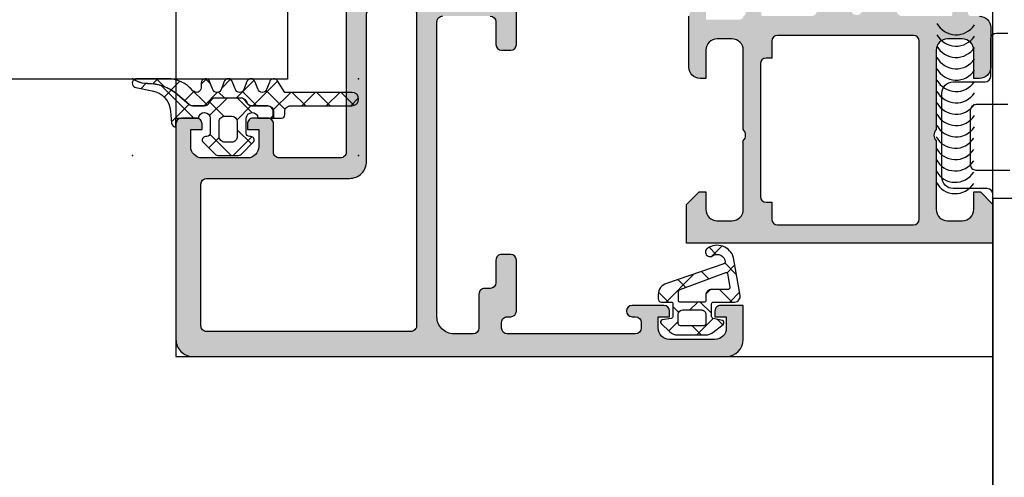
# Model space of a CAD drawing. Header units: millimetres. Extents: x 373037 to 682063, y 76092 to 274210.
# Tile 294 of 552: x 667647 to 667734, y 273164 to 273205. Entities that reach past the tile are written whole.
import ezdxf

# ---------------------------------------------------------------- set-up
doc = ezdxf.new("R2010")
doc.units = ezdxf.units.MM
doc.header["$LTSCALE"] = 100
doc.layers.add('PUDORYS', color=253, linetype='CONTINUOUS')

msp = doc.modelspace()

# ---------------------------------------------------------------- hatches: boundary and pattern name
at = {"layer": 'PUDORYS', "true_color": 0x939598}
h = msp.add_hatch(color=252, dxfattribs=at)
edge = h.paths.add_edge_path(flags=16)
edge.add_ellipse((667681.8488441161, 273177.672532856), major_axis=(-0.4999740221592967, 0), ratio=1, start_angle=89.99702292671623, end_angle=180.0029770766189, ccw=False)
edge.add_line((667681.8488181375, 273177.1725588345), (667663.8488181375, 273177.1725588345))
edge.add_ellipse((667663.848792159, 273177.672532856), major_axis=(-0.4999740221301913, 0), ratio=1, start_angle=-0.002977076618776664, end_angle=90.00297707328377, ccw=False)
edge.add_line((667663.3488181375, 273177.6725588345), (667663.3488181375, 273190.1725588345))
edge.add_ellipse((667663.8488399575, 273190.1725370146), major_axis=(-0.5000218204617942, 0), ratio=1, start_angle=270.00250027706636, end_angle=359.9974997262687, ccw=False)
edge.add_line((667663.8488181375, 273190.6725588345), (667676.4518691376, 273190.6725588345))
edge.add_ellipse((667676.4518702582, 273192.1725577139), major_axis=(-1.499998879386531, 0), ratio=1, start_angle=89.99995719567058, end_angle=180.0000428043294)
edge.add_line((667677.9518691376, 273192.1725588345), (667677.9518691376, 273205.1725468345))
edge.add_ellipse((667678.451868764, 273205.172547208), major_axis=(-0.4999996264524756, 0), ratio=1, start_angle=-90.00004280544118, end_angle=4.280877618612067e-05, ccw=False)
edge.add_line((667678.4518691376, 273205.6725468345), (667681.8488181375, 273205.6725468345))
edge.add_ellipse((667681.848818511, 273205.172547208), major_axis=(-0.4999996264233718, 0), ratio=1, start_angle=179.9999571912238, end_angle=270.0000428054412, ccw=False)
edge.add_line((667682.3488181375, 273205.1725468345), (667682.3488181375, 273177.6725588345))
edge = h.paths.add_edge_path()
edge.add_line((667711.1488131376, 273176.4725468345), (667711.1488131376, 273179.4725468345))
edge.add_line((667711.1488131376, 273179.4725468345), (667709.1488131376, 273179.4725468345))
edge.add_arc((667709.148787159, 273178.972572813), 0.4999740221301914, 89.99702292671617, 180.0029770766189)
edge.add_line((667708.6488131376, 273178.9725468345), (667708.6488131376, 273178.4725468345))
edge.add_line((667708.6488131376, 273178.4725468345), (667709.6488131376, 273178.4725468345))
edge.add_line((667709.6488131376, 273178.4725468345), (667709.6488131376, 273177.4725468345))
edge.add_arc((667708.6487490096, 273177.4726109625), 1.000064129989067, 270.00367402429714, 359.99632597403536, ccw=False)
edge.add_line((667708.6488131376, 273176.4725468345), (667704.6488131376, 273176.4725468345))
edge.add_arc((667704.6488431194, 273177.4725768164), 1.000029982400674, 180.0017177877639, 269.9982822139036, ccw=False)
edge.add_line((667703.6488131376, 273177.4725468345), (667703.6488131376, 273178.4725468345))
edge.add_line((667703.6488131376, 273178.4725468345), (667704.6488131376, 273178.4725468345))
edge.add_line((667704.6488131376, 273178.4725468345), (667704.6488131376, 273178.9725468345))
edge.add_arc((667704.1488075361, 273178.9725412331), 0.500005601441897, 0.0006418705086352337, 89.99935813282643)
edge.add_line((667704.1488131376, 273179.4725468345), (667701.3488101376, 273179.4725468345))
edge.add_arc((667701.3488101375, 273178.9725468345), 0.5, 90, 270)
edge.add_line((667701.3488101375, 273178.4725468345), (667701.6488131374, 273178.4725468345))
edge.add_arc((667701.6488024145, 273177.9725361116), 0.5000107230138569, 0.0012287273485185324, 89.99877126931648, ccw=False)
edge.add_line((667702.1488131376, 273177.9725468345), (667702.1488131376, 273177.4725468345))
edge.add_arc((667701.6487452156, 273177.4726147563), 0.5000679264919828, 270.00778221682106, 359.99221778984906, ccw=False)
edge.add_line((667701.6488131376, 273176.9725468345), (667690.3488181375, 273176.9725468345))
edge.add_arc((667690.3488399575, 273177.4725686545), 0.5000218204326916, 180.0025002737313, 269.9974997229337, ccw=False)
edge.add_line((667689.8488181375, 273177.4725468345), (667689.8488181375, 273177.9725468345))
edge.add_arc((667690.3487554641, 273177.972609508), 0.4999373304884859, 89.99281725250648, 180.0071827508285, ccw=False)
edge.add_line((667690.3488181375, 273178.4725468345), (667690.6488211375, 273178.4725468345))
edge.add_arc((667690.6487583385, 273178.9726096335), 0.500062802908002, 270.0071953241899, 359.992804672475)
edge.add_line((667691.1488211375, 273178.9725468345), (667691.1488211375, 273183.4725468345))
edge.add_arc((667690.648815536, 273183.4725412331), 0.500005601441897, 0.0006418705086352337, 89.99935813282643)
edge.add_line((667690.6488211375, 273183.9725468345), (667689.8488181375, 273183.9725468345))
edge.add_arc((667689.848792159, 273183.472572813), 0.4999740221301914, 89.99702292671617, 180.0029770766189)
edge.add_line((667689.3488181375, 273183.4725468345), (667689.3488181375, 273181.4725468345))
edge.add_arc((667688.8487502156, 273181.4726147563), 0.5000679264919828, 270.00778221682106, 359.99221778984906, ccw=False)
edge.add_line((667688.8488181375, 273180.9725468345), (667688.3488181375, 273180.9725468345))
edge.add_arc((667688.3487554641, 273180.472609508), 0.4999373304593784, 89.9928172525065, 180.0071827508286)
edge.add_line((667687.8488181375, 273180.4725468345), (667687.8488181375, 273177.4725468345))
edge.add_arc((667687.3487630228, 273177.4726019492), 0.5000551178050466, 270.00631499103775, 359.9936850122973, ccw=False)
edge.add_line((667687.3488181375, 273176.9725468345), (667685.6488211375, 273176.9725468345))
edge.add_arc((667685.6487892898, 273178.4725149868), 1.499968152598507, 179.9987834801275, 270.00121651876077, ccw=False)
edge.add_line((667684.1488211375, 273178.4725468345), (667684.1488211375, 273204.4725468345))
edge.add_arc((667684.6488002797, 273204.4725676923), 0.4999791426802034, 89.99760977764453, 180.0023902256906, ccw=False)
edge.add_line((667684.6488211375, 273204.9725468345), (667688.8488181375, 273204.9725468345))
edge.add_arc((667688.8488125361, 273204.4725412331), 0.5000056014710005, 0.0006418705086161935, 89.99935813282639, ccw=False)
edge.add_line((667689.3488181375, 273204.4725468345), (667689.3488181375, 273202.4725468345))
edge.add_arc((667689.8488399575, 273202.4725686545), 0.5000218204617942, 180.0025002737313, 269.9974997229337)
edge.add_line((667689.8488181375, 273201.9725468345), (667690.6488211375, 273201.9725468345))
edge.add_arc((667690.648768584, 273202.472599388), 0.5000525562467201, 270.0060215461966, 359.9939784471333)
edge.add_line((667691.1488211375, 273202.4725468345), (667691.1488211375, 273207.4725478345))
edge.add_line((667691.1488211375, 273207.4725478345), (667690.9315001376, 273208.2304368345))
edge.add_arc((667691.2198785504, 273208.3131281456), 0.2999999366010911, 127.90481466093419, 196.0000242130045, ccw=False)
edge.add_arc((667690.8512680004, 273208.7865479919), 0.3000001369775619, 307.9047181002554, 359.9999699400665)
edge.add_line((667691.1512681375, 273208.7865478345), (667691.1512661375, 273210.8506948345))
edge.add_arc((667690.7512667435, 273210.8506952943), 0.3999993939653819, 359.9999341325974, 471.9737695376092)
edge.add_line((667690.6015941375, 273211.2216368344), (667688.5783651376, 273210.4052758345))
edge.add_arc((667688.6532017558, 273210.2198055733), 0.1999993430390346, 111.9739078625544, 204.1410923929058)
edge.add_line((667688.4706941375, 273210.1380088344), (667689.5390141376, 273207.7543238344))
edge.add_arc((667689.3565060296, 273207.6725271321), 0.1999997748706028, -90.81990061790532, 24.141025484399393, ccw=False)
edge.add_line((667689.3536441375, 273207.4725478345), (667678.0495641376, 273207.4725468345))
edge.add_arc((667678.0411324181, 273207.6639613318), 0.1916001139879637, 178.9555499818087, 272.52222190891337, ccw=False)
edge.add_line((667677.8495641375, 273207.6674538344), (667677.8495641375, 273208.0880378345))
edge.add_line((667677.8495641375, 273208.0880378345), (667679.2812991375, 273210.5536498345))
edge.add_arc((667679.0219621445, 273210.7044615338), 0.2999997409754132, 329.8208038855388, 434.0000282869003)
edge.add_line((667679.1046531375, 273210.9928398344), (667677.6124921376, 273211.4207108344))
edge.add_line((667677.6124921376, 273211.4207108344), (667676.7492171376, 273211.9191228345))
edge.add_arc((667676.5492171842, 273211.5727125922), 0.4000000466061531, 60.00001156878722, 179.9999652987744)
edge.add_line((667676.1492171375, 273211.5727128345), (667676.1495641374, 273207.4647818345))
edge.add_line((667676.1495641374, 273207.4647818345), (667676.1518691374, 273192.9727248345))
edge.add_arc((667675.6518692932, 273192.9725467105), 0.4999998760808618, -90.00001783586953, 0.02041150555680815, ccw=False)
edge.add_line((667675.6518691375, 273192.4725468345), (667670.2488271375, 273192.4725468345))
edge.add_arc((667670.248826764, 273192.9725464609), 0.4999996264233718, 179.9999571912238, 270.0000428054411, ccw=False)
edge.add_line((667669.7488271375, 273192.9725468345), (667669.7488271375, 273195.4725468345))
edge.add_arc((667669.2488275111, 273195.4725472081), 0.4999996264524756, 359.9999571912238, 450.0000428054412)
edge.add_line((667669.2488271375, 273195.9725468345), (667667.9488241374, 273195.9725468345))
edge.add_arc((667667.9488032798, 273195.4725676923), 0.4999791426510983, 89.99760977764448, 180.0023902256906)
edge.add_line((667667.4488241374, 273195.4725468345), (667667.4488241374, 273194.9725468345))
edge.add_line((667667.4488241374, 273194.9725468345), (667668.4488241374, 273194.9725468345))
edge.add_line((667668.4488241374, 273194.9725468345), (667668.4488241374, 273193.4725468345))
edge.add_arc((667667.4487924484, 273193.4725785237), 1.000031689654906, 270.0018155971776, 359.99818440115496, ccw=False)
edge.add_line((667667.4488241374, 273192.4725468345), (667663.4488241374, 273192.4725468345))
edge.add_arc((667663.4488933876, 273193.4726160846), 1.000069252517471, 180.0039674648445, 269.99603253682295, ccw=False)
edge.add_line((667662.4488241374, 273193.4725468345), (667662.4488241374, 273194.9725468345))
edge.add_line((667662.4488241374, 273194.9725468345), (667663.4488241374, 273194.9725468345))
edge.add_line((667663.4488241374, 273194.9725468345), (667663.4488241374, 273195.4725468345))
edge.add_arc((667662.948850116, 273195.472572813), 0.4999740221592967, 359.9970229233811, 450.0029770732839)
edge.add_line((667662.9488241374, 273195.9725468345), (667661.6488211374, 273195.9725468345))
edge.add_arc((667661.6488267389, 273195.4725412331), 0.5000056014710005, 90.00064186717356, 179.9993581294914)
edge.add_line((667661.1488211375, 273195.4725468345), (667661.1488211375, 273176.4725468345))
edge.add_arc((667662.6487918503, 273176.4725175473), 1.49997071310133, 179.9988812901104, 270.0011187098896)
edge.add_line((667662.6488211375, 273174.9725468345), (667709.6488131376, 273174.9725468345))
edge.add_arc((667709.6487527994, 273176.4726071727), 1.500060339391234, 270.0023046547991, 359.9976953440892)
h = msp.add_hatch(color=252, dxfattribs=at)
edge = h.paths.add_edge_path()
edge.add_arc((667729.4486622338, 273205.0925261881), 0.1200000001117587, 270, 359.9999999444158)
edge.add_line((667729.5686622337, 273205.092526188), (667729.5686622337, 273207.852524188))
edge.add_arc((667729.8686622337, 273207.852524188), 0.3000000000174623, 90.00000000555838, 180, ccw=False)
edge.add_line((667729.8686622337, 273208.152524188), (667730.8486365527, 273208.152524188))
edge.add_arc((667730.8486365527, 273207.852524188), 0.3000000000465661, 0, 89.99999999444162, ccw=False)
edge.add_line((667731.1486365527, 273207.852524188), (667731.1486365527, 273205.972513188))
edge.add_arc((667731.2275036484, 273205.7049698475), 0.2789255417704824, 106.4245945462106, 181.1628700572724)
edge.add_line((667730.9486355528, 273205.6993091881), (667730.9486355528, 273205.2457151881))
edge.add_arc((667731.2274729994, 273205.2400467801), 0.2788950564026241, 178.835410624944, 253.580123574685)
edge.add_line((667731.1486365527, 273204.972526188), (667731.9488112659, 273204.972526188))
edge.add_arc((667731.9488112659, 273203.972526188), 1, 0, 90, ccw=False)
edge.add_line((667732.9488112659, 273203.972526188), (667732.9488112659, 273200.4725188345))
edge.add_arc((667731.9487914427, 273200.4725386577), 1.000019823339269, 270.0011357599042, 359.99886423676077, ccw=False)
edge.add_line((667731.9488112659, 273199.4725188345), (667731.4488112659, 273199.4725188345))
edge.add_line((667731.4488112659, 273199.4725188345), (667731.4488112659, 273201.9725188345))
edge.add_arc((667730.44876588, 273201.9724734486), 1.000045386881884, 0.002600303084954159, 89.99739970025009)
edge.add_line((667730.4488112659, 273202.9725188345), (667729.1487929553, 273202.9725188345))
edge.add_arc((667729.1488454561, 273201.9724663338), 1.0000525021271, 90.00300791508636, 179.9969920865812)
edge.add_line((667728.1487929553, 273201.9725188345), (667728.1487929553, 273194.9725188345))
edge.add_arc((667728.6739147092, 273194.4725188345), 0.7250881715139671, 136.4038161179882, 223.5961838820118)
edge.add_line((667728.1487929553, 273193.9725188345), (667728.1487929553, 273187.9384306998))
edge.add_arc((667729.1488454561, 273187.9384832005), 1.000052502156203, 180.0030079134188, 269.9969920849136)
edge.add_line((667729.1487929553, 273186.9384306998), (667730.4488112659, 273186.9384306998))
edge.add_arc((667730.44876588, 273187.9384760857), 1.000045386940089, 270.0026002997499, 359.9973996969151)
edge.add_line((667731.4488112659, 273187.9384306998), (667731.4488112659, 273189.4725188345))
edge.add_line((667731.4488112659, 273189.4725188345), (667732.0488173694, 273189.4725188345))
edge.add_line((667732.0488173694, 273189.4725188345), (667733.1487929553, 273188.372512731))
edge.add_line((667733.1487929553, 273188.372512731), (667733.1487929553, 273184.9725188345))
edge.add_line((667733.1487929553, 273184.9725188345), (667706.1488921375, 273184.9725188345))
edge.add_line((667706.1488921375, 273184.9725188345), (667706.1488921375, 273188.372512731))
edge.add_line((667706.1488921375, 273188.372512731), (667707.2488677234, 273189.4725188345))
edge.add_line((667707.2488677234, 273189.4725188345), (667707.8488738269, 273189.4725188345))
edge.add_line((667707.8488738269, 273189.4725188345), (667707.8488738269, 273187.9384306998))
edge.add_arc((667708.8489192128, 273187.9384760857), 1.000045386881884, 180.002600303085, 269.9973997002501)
edge.add_line((667708.8488738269, 273186.9384306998), (667710.1488921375, 273186.9384306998))
edge.add_arc((667710.1488396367, 273187.9384832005), 1.0000525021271, 270.0030079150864, 359.9969920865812)
edge.add_line((667711.1488921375, 273187.9384306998), (667711.1488921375, 273193.9725188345))
edge.add_arc((667710.6237703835, 273194.4725188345), 0.7250881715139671, 316.4038161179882, 403.5961838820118)
edge.add_line((667711.1488921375, 273194.9725188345), (667711.1488921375, 273201.9725188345))
edge.add_arc((667710.1488396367, 273201.9724663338), 1.000052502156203, 0.00300791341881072, 89.99699208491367)
edge.add_line((667710.1488921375, 273202.9725188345), (667708.8488738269, 273202.9725188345))
edge.add_arc((667708.8489192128, 273201.9724734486), 1.000045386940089, 90.0026002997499, 179.9973996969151)
edge.add_line((667707.8488738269, 273201.9725188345), (667707.8488738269, 273199.4725188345))
edge.add_line((667707.8488738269, 273199.4725188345), (667707.3488738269, 273199.4725188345))
edge.add_arc((667707.3488936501, 273200.4725386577), 1.000019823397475, 180.0011357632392, 269.9988642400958, ccw=False)
edge.add_line((667706.3488738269, 273200.4725188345), (667706.3488738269, 273204.9725188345))
edge.add_arc((667706.8488635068, 273204.9725291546), 0.4999896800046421, 89.99881737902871, 180.0011826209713, ccw=False)
edge.add_line((667706.8488738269, 273205.4725188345), (667707.8488738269, 273205.4725188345))
edge.add_line((667707.8488738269, 273205.4725188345), (667707.8488738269, 273204.6725157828))
edge.add_line((667707.8488738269, 273204.6725157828), (667710.8488890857, 273204.6725157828))
edge.add_arc((667710.8488917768, 273204.9725234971), 0.3000077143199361, 269.9994860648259, 360.0005139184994)
edge.add_arc((667711.0700630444, 273205.2400467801), 0.2788950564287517, 286.419876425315, 361.164589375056)
edge.add_line((667711.348900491, 273205.2457151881), (667711.348900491, 273205.6993091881))
edge.add_arc((667711.0700323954, 273205.7049698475), 0.2789255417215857, 358.8371299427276, 433.5754054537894)
edge.add_line((667711.148899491, 273205.972513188), (667711.148899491, 273207.852524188))
edge.add_arc((667711.448899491, 273207.852524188), 0.3000000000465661, 90.00000000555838, 180, ccw=False)
edge.add_line((667711.448899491, 273208.152524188), (667712.42887381, 273208.152524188))
edge.add_arc((667712.42887381, 273207.852524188), 0.3000000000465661, 0, 90, ccw=False)
edge.add_line((667712.72887381, 273207.852524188), (667712.72887381, 273205.092526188))
edge.add_arc((667712.84887381, 273205.0925261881), 0.1199999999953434, 180.0000000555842, 270)
edge.add_line((667712.84887381, 273204.972526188), (667717.148899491, 273204.972526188))
edge.add_arc((667717.148899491, 273205.472526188), 0.5, 270, 360)
edge.add_line((667717.648899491, 273205.472526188), (667717.648899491, 273206.1725261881))
edge.add_line((667717.648899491, 273206.1725261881), (667716.2674040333, 273208.5653465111))
edge.add_arc((667716.3870192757, 273208.6344064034), 0.1381197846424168, 82.29756250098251, 210.0000000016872, ccw=False)
edge.add_arc((667715.9394008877, 273203.7930551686), 4.999999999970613, 18.709400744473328, 84.65077199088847, ccw=False)
edge.add_arc((667721.1487680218, 273205.5572813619), 0.4999999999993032, 198.7094007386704, 341.2905992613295)
edge.add_arc((667726.358135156, 273203.7930551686), 4.99999999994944, 95.34922800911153, 161.2905992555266, ccw=False)
edge.add_arc((667725.9105167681, 273208.6344064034), 0.1381197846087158, -30.000000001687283, 97.7024374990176, ccw=False)
edge.add_line((667726.0301320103, 273208.5653465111), (667724.6486365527, 273206.1725261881))
edge.add_line((667724.6486365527, 273206.1725261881), (667724.6486365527, 273205.472526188))
edge.add_arc((667725.1486365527, 273205.472526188), 0.5, 180, 270)
edge.add_line((667725.1486365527, 273204.972526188), (667729.4486622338, 273204.972526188))
edge = h.paths.add_edge_path(flags=16)
edge.add_arc((667714.1488845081, 273187.072524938), 0.5, 180, 270)
edge.add_line((667714.1488845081, 273186.572524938), (667726.1487929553, 273186.572524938))
edge.add_arc((667726.1487929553, 273187.072524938), 0.5, 270, 360)
edge.add_line((667726.6487929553, 273187.072524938), (667726.6487929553, 273202.7725066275))
edge.add_arc((667726.1487929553, 273202.7725066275), 0.5, 0, 90)
edge.add_line((667726.1487929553, 273203.2725066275), (667714.1488845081, 273203.2725066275))
edge.add_arc((667714.1488845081, 273202.7725066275), 0.5, 90, 180)
edge.add_line((667713.6488845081, 273202.7725066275), (667713.6488845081, 273201.2725066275))
edge.add_line((667713.6488845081, 273201.2725066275), (667713.1488845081, 273201.2725066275))
edge.add_arc((667713.1488845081, 273200.7725066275), 0.5, 90, 180)
edge.add_line((667712.6488845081, 273200.7725066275), (667712.6488845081, 273189.072524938))
edge.add_arc((667713.1488845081, 273189.072524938), 0.5, 180, 270)
edge.add_line((667713.1488845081, 273188.572524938), (667713.6488845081, 273188.572524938))
edge.add_line((667713.6488845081, 273188.572524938), (667713.6488845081, 273187.072524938))
h = msp.add_hatch(dxfattribs=at)
h.set_pattern_fill('ANSI37', color=252, scale=0.48, angle=90, style=0)
h.set_pattern_definition([(135, (679960.638258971, 248348.1544064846), (-1.077630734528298, -1.077630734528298), []), (225, (679960.638258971, 248348.1544064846), (1.077630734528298, -1.077630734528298), [])])
edge = h.paths.add_edge_path()
edge.add_line((667668.3629795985, 273198.555935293), (667668.1357207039, 273199.1629928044))
edge.add_arc((667667.7588845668, 273199.0625175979), 0.3900009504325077, 14.92936879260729, 165.070631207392)
edge.add_line((667667.3820484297, 273199.1629928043), (667667.1547895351, 273198.5559352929))
edge.add_arc((667666.7588845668, 273198.6625187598), 0.4100009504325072, 195.0676336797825, 344.9323663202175, ccw=False)
edge.add_line((667666.3629795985, 273198.555935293), (667666.1357206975, 273199.1629928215))
edge.add_arc((667665.7588845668, 273199.0625190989), 0.390000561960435, 14.92915839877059, 165.0708416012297)
edge.add_line((667665.3820484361, 273199.1629928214), (667665.1547895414, 273198.5559353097))
edge.add_arc((667664.7588845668, 273198.6625172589), 0.4100005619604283, 195.0674247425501, 344.9325713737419, ccw=False)
edge.add_line((667664.362979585, 273198.5559353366), (667664.1357245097, 273199.1629928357))
edge.add_arc((667663.758841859, 273199.0625055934), 0.3900489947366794, 14.92931686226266, 179.9999999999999)
edge.add_line((667663.3687928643, 273199.0625055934), (667663.3687928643, 273198.6625164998))
edge.add_arc((667662.9587923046, 273198.6625164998), 0.4100005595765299, 220.3199356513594, 360, ccw=False)
edge.add_arc((667660.3665060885, 273196.4625466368), 2.989972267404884, 40.31993784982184, 90.00133045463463)
edge.add_line((667660.366436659, 273199.4525189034), (667657.6946450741, 273199.4525185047))
edge.add_arc((667657.6940874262, 273199.0625185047), 0.3900003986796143, 89.91807475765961, 125.6405699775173)
edge.add_line((667657.4668347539, 273199.3794672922), (667657.7251260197, 273199.2498155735))
edge.add_arc((667658.6178677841, 273201.0283295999), 1.990000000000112, 243.345208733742, 270.6188691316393)
edge.add_arc((667658.6827146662, 273195.0249470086), 4.013732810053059, 49.358819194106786, 90.61886913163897, ccw=False)
edge.add_line((667661.29693819, 273198.0705810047), (667662.3231695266, 273197.1897141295))
edge.add_arc((667662.6396675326, 273197.5584420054), 0.4859333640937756, 229.3588191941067, 269.9999999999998)
edge.add_line((667662.6396675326, 273197.0725086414), (667663.6372649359, 273197.0725086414))
edge.add_arc((667663.637264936, 273197.5625086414), 0.4900000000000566, 270.0000000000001, 330.0000000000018)
edge.add_line((667664.0616173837, 273197.3175086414), (667664.1770874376, 273197.5175086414))
edge.add_arc((667664.6187603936, 273197.2625086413), 0.5099999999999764, 89.99999999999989, 150.0000000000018, ccw=False)
edge.add_line((667664.6187603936, 273197.7725086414), (667666.8557702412, 273197.7725086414))
edge.add_arc((667666.8557702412, 273197.2625086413), 0.5100000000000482, 30.00000000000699, 89.99999999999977, ccw=False)
edge.add_line((667667.2974431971, 273197.5175086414), (667667.412913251, 273197.3175086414))
edge.add_arc((667667.8372656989, 273197.5625086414), 0.4899999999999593, 210.000000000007, 269.9999999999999)
edge.add_line((667667.8372656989, 273197.0725086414), (667669.2372634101, 273197.0725086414))
edge.add_arc((667669.2372634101, 273196.5625086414), 0.509999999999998, -2.2737367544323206e-13, 90, ccw=False)
edge.add_line((667669.7472634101, 273196.5625086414), (667669.7472634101, 273195.9725083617))
edge.add_line((667669.7472634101, 273195.9725083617), (667670.4588849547, 273195.9725093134))
edge.add_arc((667670.4588845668, 273196.2625093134), 0.2900000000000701, 270.0000766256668, 360.0000000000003)
edge.add_line((667670.7488845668, 273196.2625093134), (667670.7488845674, 273196.5624944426))
edge.add_arc((667671.2587065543, 273196.5626759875), 0.5098220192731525, 89.97571351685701, 180.0204027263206, ccw=False)
edge.add_line((667671.2589226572, 273197.072497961), (667676.6588856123, 273197.0725284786))
edge.add_arc((667676.658882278, 273197.6625269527), 0.5899984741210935, 270.0003238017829, 450.0000000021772)
edge.add_line((667676.658882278, 273198.2525254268), (667670.7534740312, 273198.2525254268))
edge.add_line((667670.7534740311, 273198.2525254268), (667670.0967704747, 273199.2572797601))
edge.add_arc((667669.7588827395, 273199.0625191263), 0.3899997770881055, 29.95942118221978, 165.0702409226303)
edge.add_line((667669.3820484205, 273199.1629965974), (667669.1547895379, 273198.555935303))
edge.add_arc((667668.7588845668, 273198.6625187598), 0.4100009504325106, 195.0676336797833, 344.93236777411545, ccw=False)
h = msp.add_hatch(dxfattribs=at)
h.set_pattern_fill('ANSI37', color=252, scale=0.625, angle=90, style=0)
h.set_pattern_definition([(135, (679960.638258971, 248348.1544064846), (-1.403165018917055, -1.403165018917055), []), (225, (679960.638258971, 248348.1544064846), (1.403165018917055, -1.403165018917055), [])])
edge = h.paths.add_edge_path()
edge.add_arc((667667.7587451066, 273194.0625254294), 0.2900050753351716, 314.9975633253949, 449.9994892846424)
edge.add_line((667667.7587476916, 273194.3525305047), (667667.6587534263, 273194.3525305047))
edge.add_arc((667667.6587534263, 273194.6625305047), 0.3099999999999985, 179.9999999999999, 270.0000000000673, ccw=False)
edge.add_line((667667.3487534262, 273194.6625305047), (667667.3487534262, 273195.9625065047))
edge.add_arc((667667.8587534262, 273195.9625065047), 0.5100000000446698, 1.1235201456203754, 180.0000000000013, ccw=False)
edge.add_line((667668.3686553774, 273195.972506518), (667669.7272634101, 273195.972508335))
edge.add_line((667669.7272634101, 273195.9725083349), (667669.7272634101, 273196.5625086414))
edge.add_arc((667669.2372634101, 273196.5625086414), 0.4900000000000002, 0, 90.00000000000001)
edge.add_line((667669.2372634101, 273197.0525086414), (667667.8372656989, 273197.0525086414))
edge.add_arc((667667.8372656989, 273197.5625086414), 0.5099999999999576, 210.0000000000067, 270.0000000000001, ccw=False)
edge.add_line((667667.395592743, 273197.3075086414), (667667.2801226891, 273197.5075086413))
edge.add_arc((667666.8557702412, 273197.2625086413), 0.4900000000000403, 30.00000000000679, 90.0000000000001)
edge.add_line((667666.8557702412, 273197.7525086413), (667664.6187603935, 273197.7525086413))
edge.add_arc((667664.6187603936, 273197.2625086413), 0.4899999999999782, 90.00000000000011, 150.0000000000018)
edge.add_line((667664.1944079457, 273197.5075086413), (667664.0789378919, 273197.3075086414))
edge.add_arc((667663.637264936, 273197.5625086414), 0.5100000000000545, 269.99999999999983, 330.00000000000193, ccw=False)
edge.add_line((667663.637264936, 273197.0525086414), (667662.6396675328, 273197.0525086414))
edge.add_arc((667662.6396675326, 273197.5584420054), 0.5059333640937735, 229.3588191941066, 269.99999999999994, ccw=False)
edge.add_line((667662.3101431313, 273197.1745380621), (667661.2839117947, 273198.0554049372))
edge.add_arc((667658.6827146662, 273195.0249470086), 3.993732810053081, 49.35881919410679, 90.61886913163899)
edge.add_arc((667658.6178677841, 273201.0283295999), 2.010000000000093, 243.3452087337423, 270.6188691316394, ccw=False)
edge.add_line((667657.7161537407, 273199.2319410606), (667657.4491178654, 273199.3659822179))
edge.add_arc((667657.6940874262, 273199.0625185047), 0.3900003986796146, 128.9120293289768, 258.9894375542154)
edge.add_line((667657.6196012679, 273198.6796972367), (667659.0576921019, 273198.400095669))
edge.add_arc((667658.6740800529, 273196.4270417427), 2.010000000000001, 4.99524938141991, 78.99750356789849, ccw=False)
edge.add_line((667660.6764459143, 273196.6020587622), (667660.7702280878, 273195.5290989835))
edge.add_arc((667661.1587951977, 273195.5625202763), 0.3900017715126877, 184.9160046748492, 268.5301263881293)
edge.add_line((667661.1487911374, 273195.1726468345), (667661.1487911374, 273195.972517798))
edge.add_line((667661.1487911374, 273195.972517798), (667663.1488704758, 273195.9725065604))
edge.add_arc((667663.6587724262, 273195.9625065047), 0.5100000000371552, 0, 178.8764750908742, ccw=False)
edge.add_line((667664.1687724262, 273195.9625065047), (667664.1687724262, 273194.6625305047))
edge.add_arc((667663.8587724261, 273194.6625305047), 0.3100000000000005, 269.99999999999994, 360, ccw=False)
edge.add_line((667663.8587724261, 273194.3525305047), (667663.7587474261, 273194.3525305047))
edge.add_arc((667663.7587756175, 273194.0625151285), 0.2900153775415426, 90.00556950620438, 224.9966855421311)
edge.add_line((667663.5536919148, 273193.8574551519), (667664.5942563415, 273192.8161581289))
edge.add_arc((667664.9408605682, 273193.1625185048), 0.4900000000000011, 224.9798378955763, 269.9999999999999)
edge.add_line((667664.9408605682, 273192.6725185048), (667666.5769090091, 273192.6725185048))
edge.add_arc((667666.5769090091, 273193.1625185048), 0.4899999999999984, 270.0000000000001, 315.0276992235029)
edge.add_line((667666.9235587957, 273192.8162037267), (667667.9638009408, 273193.8574521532))
edge = h.paths.add_edge_path()
edge.add_arc((667666.0587762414, 273195.6625403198), 0.4999901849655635, -1.1368683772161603e-13, 89.9999999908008, ccw=False)
edge.add_line((667666.5587664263, 273195.6625403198), (667666.5587664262, 273194.3625305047))
edge.add_arc((667666.0587850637, 273194.3625118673), 0.4999813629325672, -90.0021357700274, 0.002135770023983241, ccw=False)
edge.add_line((667666.0587664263, 273193.8625305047), (667665.4587594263, 273193.8625305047))
edge.add_arc((667665.4587407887, 273194.3625118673), 0.4999813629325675, 179.997864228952, 270.0021357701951, ccw=False)
edge.add_line((667664.9587594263, 273194.3625305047), (667664.9587594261, 273195.6625403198))
edge.add_arc((667665.4587496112, 273195.6625403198), 0.4999901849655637, 90, 180, ccw=False)
edge.add_line((667665.4587496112, 273196.1625305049), (667666.0587762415, 273196.1625305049))
h = msp.add_hatch(dxfattribs=at)
h.set_pattern_fill('ANSI37', color=252, scale=0.625, angle=270, style=0)
h.set_pattern_definition([(315, (667708.6487931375, 273178.4725188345), (1.403165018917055, 1.403165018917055), []), (44.99999999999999, (667708.6487931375, 273178.4725188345), (-1.403165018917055, 1.403165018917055), [])])
edge = h.paths.add_edge_path(flags=16)
edge.add_ellipse((667708.3465781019, 273180.3747319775), major_axis=(-0.4977897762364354, 0), ratio=1, start_angle=-90.2547220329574, end_angle=0.1925797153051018)
edge.add_line((667707.8487911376, 273180.3730588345), (667707.8487911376, 273179.8725398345))
edge.add_ellipse((667707.7488073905, 273179.8725255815), major_axis=(-0.09998374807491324, 0), ratio=1, start_angle=89.99125928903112, end_angle=180.008167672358, ccw=False)
edge.add_line((667707.7487921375, 273179.7725418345), (667705.5483621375, 273179.7725378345))
edge.add_ellipse((667705.5483647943, 273179.8725424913), major_axis=(-0.100004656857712, 0), ratio=1, start_angle=0.0015221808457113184, end_angle=89.99847783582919, ccw=False)
edge.add_line((667705.4483601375, 273179.8725398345), (667705.4483601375, 273180.6844818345))
edge.add_ellipse((667705.6483667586, 273180.6844733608), major_axis=(-0.2000066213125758, 0), ratio=1, start_angle=285.6886153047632, end_angle=359.99757252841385, ccw=False)
edge.add_line((667705.5942831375, 273180.8770288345), (667709.6124241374, 273182.3643538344))
edge.add_ellipse((667709.6471376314, 273182.2705723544), major_axis=(-0.09999996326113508, 0), ratio=1, start_angle=190.3222841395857, end_angle=290.3121828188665, ccw=False)
edge.add_line((667709.7455191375, 273182.2884908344), (667709.9658021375, 273181.0790218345))
edge.add_ellipse((667709.7659117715, 273181.0725131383), major_axis=(-0.1999963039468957, 0), ratio=1, start_angle=89.9989589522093, end_angle=181.8649678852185, ccw=False)
edge.add_line((667709.7659081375, 273180.8725168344), (667708.3487911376, 273180.8725168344))
edge = h.paths.add_edge_path(flags=16)
edge.add_ellipse((667707.6487899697, 273177.8725280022), major_axis=(-0.2000001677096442, 0), ratio=1, start_angle=89.99976156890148, end_angle=180.0002384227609, ccw=False)
edge.add_line((667707.6487891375, 273177.6725278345), (667705.6143321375, 273177.6725318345))
edge.add_ellipse((667705.6143274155, 273177.8725271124), major_axis=(-0.199995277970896, 0), ratio=1, start_angle=-0.0004933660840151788, end_angle=90.00135280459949, ccw=False)
edge.add_line((667705.4143321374, 273177.8725288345), (667705.4143321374, 273178.6725388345))
edge.add_ellipse((667705.8143429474, 273178.6725300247), major_axis=(-0.4000108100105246, 0), ratio=1, start_angle=270.001978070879, end_angle=359.9987381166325, ccw=False)
edge.add_line((667705.8143291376, 273179.0725408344), (667707.4487921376, 273179.0725408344))
edge.add_ellipse((667707.4487952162, 273178.6725459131), major_axis=(-0.3999949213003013, 0), ratio=1, start_angle=179.998986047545, end_angle=270.00044099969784, ccw=False)
edge.add_line((667707.8487901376, 273178.6725388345), (667707.8487901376, 273177.8725288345))
edge = h.paths.add_edge_path()
edge.add_arc((667709.2487820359, 273177.9490799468), 0.2000083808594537, 310.0023157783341, 434.9984805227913)
edge.add_line((667709.3005531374, 273178.1422718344), (667708.4970281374, 273178.3328058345))
edge.add_arc((667708.5488045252, 273178.5259994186), 0.2000113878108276, 180.0027454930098, 254.99714366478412, ccw=False)
edge.add_line((667708.3487931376, 273178.5259898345), (667708.3487931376, 273179.6225398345))
edge.add_arc((667708.4987807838, 273179.6225501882), 0.149987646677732, 89.99604486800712, 180.0039551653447, ccw=False)
edge.add_line((667708.4987911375, 273179.7725378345), (667710.3816621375, 273179.7725298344))
edge.add_arc((667710.3816640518, 273180.2725297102), 0.4999998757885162, 269.9997806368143, 369.9335722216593)
edge.add_line((667710.8741681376, 273180.3587828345), (667710.2927791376, 273183.6785088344))
edge.add_arc((667708.8487936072, 273183.2724345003), 1.499996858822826, 15.7069244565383, 125.0875539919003)
edge.add_arc((667708.2164866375, 273184.1725373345), 0.3999981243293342, 125.088004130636, 305.0880041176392)
edge.add_arc((667708.8510081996, 273183.2912376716), 0.6860034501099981, 0.4843583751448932, 126.14118558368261, ccw=False)
edge.add_arc((667709.3878845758, 273183.2774174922), 0.1503878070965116, -70.98384899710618, 7.496078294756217, ccw=False)
edge.add_line((667709.4368861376, 273183.1352368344), (667704.3906601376, 273181.4075548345))
edge.add_arc((667704.6487812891, 273180.4414628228), 0.9999801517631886, 104.9589109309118, 180.0005722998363)
edge.add_line((667703.6488011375, 273180.4414528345), (667703.6487891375, 273180.0725478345))
edge.add_arc((667703.9488088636, 273180.0725685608), 0.3000197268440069, 180.003958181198, 269.9968057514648)
edge.add_line((667703.9487921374, 273179.7725488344), (667704.7988071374, 273179.7725488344))
edge.add_arc((667704.7988200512, 273179.6225647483), 0.1499840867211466, -0.004933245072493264, 90.00493321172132, ccw=False)
edge.add_line((667704.9488041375, 273179.6225518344), (667704.9487931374, 273178.5259898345))
edge.add_arc((667704.7487785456, 273178.5259989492), 0.2000145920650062, 285.00237433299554, 359.99738901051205, ccw=False)
edge.add_line((667704.8005541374, 273178.3328018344), (667703.9971821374, 273178.2037078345))
edge.add_arc((667704.0489065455, 273178.0105319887), 0.1999808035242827, 104.9897870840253, 225.0074444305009)
edge.add_line((667703.9075171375, 273177.8691058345), (667704.6833871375, 273177.1425868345))
edge.add_arc((667705.3668975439, 273177.8725284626), 1.000000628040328, 226.8814623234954, 270.0000340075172)
edge.add_line((667705.3668981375, 273176.8725278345), (667707.8455311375, 273176.8725278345))
edge.add_arc((667707.8455300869, 273177.8725307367), 1.000002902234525, 270.0000601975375, 307.8277930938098)
edge.add_line((667708.4588221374, 273177.0826708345), (667709.3773511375, 273177.7958698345))

# ---------------------------------------------------------------- linework, layer by layer
at = {"layer": 'PUDORYS', "color": 252, "ltscale": 15, "true_color": 0x939598}
for points in [[(667661.1488211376, 273174.9725116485), (667733.1487929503, 273174.9725116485), (667733.1487929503, 273259.9724836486), (667661.1488211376, 273259.9724836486)], [(667202.3126377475, 273243.4084306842), (667670.9742934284, 273243.4084306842), (667670.9742934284, 273199.4084306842), (667202.3126377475, 273199.4084306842)], [(667733.1487928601, 273070.2363430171), (667751.6486935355, 273070.2363430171), (667751.6486936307, 273188.9064330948), (667733.1487929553, 273188.9064330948)]]:
    msp.add_lwpolyline(points, close=True, dxfattribs=at)
at = {"layer": 'PUDORYS', "color": 252, "true_color": 0x939598}
msp.add_lwpolyline([(667283.2835165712, 273243.4084306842), (667670.9742934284, 273243.4084306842), (667670.9742934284, 273199.4084306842), (667283.2835165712, 273199.4084306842), (667202.3126377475, 273199.4084306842), (667202.3126377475, 273243.4084306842)], close=True, dxfattribs=at)
for points in [[(667676.1495641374, 273207.4647818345), (667676.1518691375, 273192.9727248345), (667676.1518691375, 273192.9727248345, -0.414318), (667675.6518691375, 273192.4725468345), (667670.2488271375, 273192.4725468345), (667670.2488271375, 273192.4725468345, -0.414214), (667669.7488271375, 273192.9725468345), (667669.7488271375, 273195.4725468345), (667669.7488271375, 273195.4725468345, 0.414214), (667669.2488271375, 273195.9725468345), (667667.9488241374, 273195.9725468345), (667667.9488241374, 273195.9725468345, 0.414238), (667667.4488241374, 273195.4725468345), (667667.4488241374, 273194.9725468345), (667668.4488241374, 273194.9725468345), (667668.4488241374, 273193.4725468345), (667668.4488241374, 273193.4725468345, -0.414195), (667667.4488241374, 273192.4725468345), (667663.4488241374, 273192.4725468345), (667663.4488241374, 273192.4725468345, -0.414173), (667662.4488241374, 273193.4725468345), (667662.4488241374, 273194.9725468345), (667663.4488241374, 273194.9725468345), (667663.4488241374, 273195.4725468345), (667663.4488241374, 273195.4725468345, 0.414244), (667662.9488241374, 273195.9725468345), (667661.6488211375, 273195.9725468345), (667661.6488211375, 273195.9725468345, 0.414207), (667661.1488211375, 273195.4725468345), (667661.1488211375, 273176.4725468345), (667661.1488211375, 273176.4725468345, 0.414225), (667662.6488211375, 273174.9725468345), (667709.6488131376, 273174.9725468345), (667709.6488131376, 273174.9725468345, 0.41419), (667711.1488131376, 273176.4725468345), (667711.1488131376, 273176.4725468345), (667711.1488131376, 273179.4725468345), (667709.1488131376, 273179.4725468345), (667709.1488131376, 273179.4725468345, 0.414244), (667708.6488131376, 273178.9725468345), (667708.6488131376, 273178.4725468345), (667709.6488131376, 273178.4725468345), (667709.6488131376, 273177.4725468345), (667709.6488131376, 273177.4725468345, -0.414176), (667708.6488131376, 273176.4725468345), (667704.6488131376, 273176.4725468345), (667704.6488131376, 273176.4725468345, -0.414196), (667703.6488131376, 273177.4725468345), (667703.6488131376, 273178.4725468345), (667704.6488131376, 273178.4725468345), (667704.6488131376, 273178.9725468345), (667704.6488131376, 273178.9725468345, 0.414207), (667704.1488131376, 273179.4725468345), (667701.3488101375, 273179.4725468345), (667701.3488101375, 273179.4725468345, 1), (667701.3488101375, 273178.4725468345), (667701.6488131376, 273178.4725468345), (667701.6488131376, 273178.4725468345, -0.414201), (667702.1488131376, 273177.9725468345), (667702.1488131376, 273177.4725468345), (667702.1488131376, 273177.4725468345, -0.414134), (667701.6488131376, 273176.9725468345), (667690.3488181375, 273176.9725468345), (667690.3488181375, 273176.9725468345, -0.414188), (667689.8488181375, 273177.4725468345), (667689.8488181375, 273177.9725468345), (667689.8488181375, 273177.9725468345, -0.414287), (667690.3488181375, 273178.4725468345), (667690.6488211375, 273178.4725468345), (667690.6488211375, 273178.4725468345, 0.41414), (667691.1488211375, 273178.9725468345), (667691.1488211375, 273183.4725468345), (667691.1488211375, 273183.4725468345, 0.414207), (667690.6488211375, 273183.9725468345), (667689.8488181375, 273183.9725468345), (667689.8488181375, 273183.9725468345, 0.414244), (667689.3488181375, 273183.4725468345), (667689.3488181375, 273181.4725468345), (667689.3488181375, 273181.4725468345, -0.414134), (667688.8488181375, 273180.9725468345), (667688.3488181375, 273180.9725468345), (667688.3488181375, 273180.9725468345, 0.414287), (667687.8488181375, 273180.4725468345), (667687.8488181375, 273177.4725468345), (667687.8488181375, 273177.4725468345, -0.414149), (667687.3488181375, 273176.9725468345), (667685.6488211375, 273176.9725468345), (667685.6488211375, 273176.9725468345, -0.414226), (667684.1488211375, 273178.4725468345), (667684.1488211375, 273204.4725468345), (667684.1488211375, 273204.4725468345, -0.414238), (667684.6488211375, 273204.9725468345)], [(667688.8488181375, 273204.9725468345, -0.414207), (667689.3488181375, 273204.4725468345), (667689.3488181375, 273202.4725468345), (667689.3488181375, 273202.4725468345, 0.414188), (667689.8488181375, 273201.9725468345), (667690.6488211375, 273201.9725468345), (667690.6488211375, 273201.9725468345, 0.414152), (667691.1488211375, 273202.4725468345), (667691.1488211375, 273207.4725478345)], [(667731.9488112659, 273204.972526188, -0.414213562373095), (667732.9488112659, 273203.972526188), (667732.9488112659, 273200.4725188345, -0.4142019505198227), (667731.9488112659, 273199.4725188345), (667731.4488112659, 273199.4725188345), (667731.4488112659, 273201.9725188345, 0.4141869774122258), (667730.4488112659, 273202.9725188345), (667729.1487929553, 273202.9725188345, 0.4141828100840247), (667728.1487929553, 273201.9725188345), (667728.1487929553, 273194.9725188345, 0.3999328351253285), (667728.1487929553, 273193.9725188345), (667728.1487929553, 273187.9384306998, 0.4141828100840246), (667729.1487929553, 273186.9384306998), (667730.4488112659, 273186.9384306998, 0.4141869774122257), (667731.4488112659, 273187.9384306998), (667731.4488112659, 273189.4725188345), (667732.0488173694, 273189.4725188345), (667733.1487929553, 273188.372512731), (667733.1487929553, 273184.9725188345), (667706.1488921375, 273184.9725188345), (667706.1488921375, 273188.372512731), (667707.2488677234, 273189.4725188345), (667707.8488738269, 273189.4725188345), (667707.8488738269, 273187.9384306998, 0.4141869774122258), (667708.8488738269, 273186.9384306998), (667710.1488921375, 273186.9384306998, 0.4141828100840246), (667711.1488921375, 273187.9384306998), (667711.1488921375, 273193.9725188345, 0.3999328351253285), (667711.1488921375, 273194.9725188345), (667711.1488921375, 273201.9725188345, 0.4141828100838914), (667710.1488921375, 273202.9725188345), (667708.8488738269, 273202.9725188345, 0.4141869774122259), (667707.8488738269, 273201.9725188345), (667707.8488738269, 273199.4725188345), (667707.3488738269, 273199.4725188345, -0.4142019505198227), (667706.3488738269, 273200.4725188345), (667706.3488738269, 273204.9725188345, -0.414225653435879)], [(667751.1486934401, 273070.2363782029), (667733.6487929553, 273070.2363782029, -0.414213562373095), (667733.1487929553, 273070.7363782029), (667733.1487929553, 273189.2725188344, 0.414213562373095), (667732.6487929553, 273189.7725188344), (667729.6487929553, 273189.7725188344, -0.414213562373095), (667728.6487929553, 273190.7725188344), (667728.6487929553, 273198.1725188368, -0.4142135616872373), (667729.648792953, 273199.1725188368), (667732.4487929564, 273199.1725188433, 0.4142135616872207), (667732.9487929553, 273199.6725188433), (667732.9487929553, 273202.9725188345, -0.414213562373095), (667733.4487929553, 273203.4725188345), (667734.4487929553, 273203.4725188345, -0.414213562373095)], [(667734.4487929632, 273197.1725168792), (667731.6487929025, 273197.1725168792, 0.4142135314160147), (667731.1487929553, 273196.6725168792), (667731.1487929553, 273191.9064677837, 0.4142135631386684), (667731.6487929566, 273191.4064677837), (667734.648792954, 273191.4064677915, -0.4142135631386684)]]:
    msp.add_lwpolyline(points, format="xyb", dxfattribs=at)
at = {"layer": 'PUDORYS', "color": 252, "true_color": 0x939598, "extrusion": (0, 0, -1)}
for points in [[(-667682.3488181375, 273177.6725588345, 0.414244), (-667681.8488181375, 273177.1725588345), (-667663.8488181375, 273177.1725588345), (-667663.8488181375, 273177.1725588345, 0.414244), (-667663.3488181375, 273177.6725588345), (-667663.3488181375, 273190.1725588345), (-667663.3488181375, 273190.1725588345, 0.414188), (-667663.8488181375, 273190.6725588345), (-667676.4518691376, 273190.6725588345), (-667676.4518691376, 273190.6725588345, -0.414214), (-667677.9518691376, 273192.1725588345), (-667677.9518691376, 273205.1725468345), (-667677.9518691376, 273205.1725468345, 0.414214), (-667678.4518691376, 273205.6725468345), (-667681.8488181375, 273205.6725468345), (-667681.8488181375, 273205.6725468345, 0.414214), (-667682.3488181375, 273205.1725468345), (-667682.3488181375, 273177.6725588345)], [(-667708.3487911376, 273180.8725168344, -0.416502), (-667707.8487911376, 273180.3730588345), (-667707.8487911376, 273179.8725398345), (-667707.8487911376, 273179.8725398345, 0.4143), (-667707.7487921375, 273179.7725418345), (-667705.5483621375, 273179.7725378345), (-667705.5483621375, 273179.7725378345, 0.414198), (-667705.4483601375, 273179.8725398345), (-667705.4483601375, 273180.6844818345), (-667705.4483601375, 273180.6844818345, 0.336095), (-667705.5942831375, 273180.8770288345), (-667709.6124241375, 273182.3643538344), (-667709.6124241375, 273182.3643538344, 0.466254), (-667709.7455191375, 273182.2884908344), (-667709.9658021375, 273181.0790218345), (-667709.9658021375, 273181.0790218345, 0.423785), (-667709.7659081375, 273180.8725168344), (-667708.3487911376, 273180.8725168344)], [(-667707.8487901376, 273177.8725288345, 0.414216), (-667707.6487891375, 273177.6725278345), (-667705.6143321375, 273177.6725318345), (-667705.6143321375, 273177.6725318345, 0.414223), (-667705.4143321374, 273177.8725288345), (-667705.4143321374, 273178.6725388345), (-667705.4143321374, 273178.6725388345, 0.414197), (-667705.8143291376, 273179.0725408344), (-667707.4487921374, 273179.0725408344), (-667707.4487921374, 273179.0725408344, 0.414221), (-667707.8487901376, 273178.6725388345), (-667707.8487901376, 273177.8725288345)]]:
    msp.add_lwpolyline(points, format="xyb", close=True, dxfattribs=at)
at = {"layer": 'PUDORYS', "color": 252, "true_color": 0x939598}
for points in [[(667713.6488845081, 273187.072524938, 0.414213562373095), (667714.1488845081, 273186.572524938), (667726.1487929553, 273186.572524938, 0.414213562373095), (667726.6487929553, 273187.072524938), (667726.6487929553, 273202.7725066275, 0.414213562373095), (667726.1487929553, 273203.2725066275), (667714.1488845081, 273203.2725066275, 0.414213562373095), (667713.6488845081, 273202.7725066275), (667713.6488845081, 273201.2725066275), (667713.1488845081, 273201.2725066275, 0.414213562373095), (667712.6488845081, 273200.7725066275), (667712.6488845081, 273189.072524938, 0.414213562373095), (667713.1488845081, 273188.572524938), (667713.6488845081, 273188.572524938)], [(667668.3629795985, 273198.555935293), (667668.135720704, 273199.1629928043, 0.7683067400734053), (667667.3820484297, 273199.1629928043), (667667.1547895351, 273198.555935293, -0.7663896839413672), (667666.3629795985, 273198.555935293), (667666.1357206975, 273199.1629928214, 0.7683096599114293), (667665.3820484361, 273199.1629928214), (667665.1547895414, 273198.5559353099, -0.766392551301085), (667664.362979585, 273198.5559353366), (667664.1357245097, 273199.1629928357, 0.8775222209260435), (667663.3687928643, 273199.0625055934), (667663.3687928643, 273198.6625164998, -0.6981291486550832), (667662.6461901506, 273198.3972235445, 0.2202365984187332), (667660.366436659, 273199.4525189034), (667657.694645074, 273199.4525185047, 0.1571434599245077), (667657.4668347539, 273199.3794672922), (667657.7251260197, 273199.2498155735, 0.1195687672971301), (667658.639361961, 273199.0384456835, -0.1820014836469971), (667661.29693819, 273198.0705810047), (667662.3231695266, 273197.1897141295, 0.1792130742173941), (667662.6396675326, 273197.0725086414), (667663.637264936, 273197.0725086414, 0.2679491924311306), (667664.0616173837, 273197.3175086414), (667664.1770874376, 273197.5175086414, -0.2679491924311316), (667664.6187603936, 273197.7725086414), (667666.8557702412, 273197.7725086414, -0.2679491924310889), (667667.2974431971, 273197.5175086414), (667667.412913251, 273197.3175086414, 0.2679491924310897), (667667.8372656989, 273197.0725086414), (667669.2372634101, 273197.0725086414, -0.4142135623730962), (667669.7472634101, 273196.5625086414), (667669.7472634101, 273195.9725083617), (667670.4588849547, 273195.9725093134, 0.4142131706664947), (667670.7488845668, 273196.2625093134), (667670.7488845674, 273196.5624944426, -0.414442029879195), (667671.2589226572, 273197.072497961), (667676.6588856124, 273197.0725284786, 0.999997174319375), (667676.658882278, 273198.2525254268), (667670.7534740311, 273198.2525254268), (667670.0967704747, 273199.2572797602, 0.6688782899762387), (667669.3820484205, 273199.1629965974), (667669.1547895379, 273198.555935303, -0.7663896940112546), (667668.3629795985, 273198.555935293)], [(667667.9638009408, 273193.8574521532, 0.6681907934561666), (667667.7587476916, 273194.3525305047), (667667.6587534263, 273194.3525305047, -0.41421356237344), (667667.3487534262, 273194.6625305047), (667667.3487534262, 273195.9625065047, -0.9902431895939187), (667668.3686553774, 273195.972506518), (667669.7272634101, 273195.9725083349), (667669.7272634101, 273196.5625086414, 0.4142135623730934), (667669.2372634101, 273197.0525086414), (667667.8372656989, 273197.0525086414, -0.267949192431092), (667667.395592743, 273197.3075086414), (667667.2801226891, 273197.5075086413, 0.2679491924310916), (667666.8557702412, 273197.7525086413), (667664.6187603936, 273197.7525086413, 0.267949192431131), (667664.1944079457, 273197.5075086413), (667664.0789378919, 273197.3075086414, -0.2679491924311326), (667663.637264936, 273197.0525086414), (667662.6396675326, 273197.0525086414, -0.1792130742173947), (667662.3101431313, 273197.1745380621), (667661.2839117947, 273198.0554049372, 0.1820014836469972), (667658.639577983, 273199.0184468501, -0.1195687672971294), (667657.7161537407, 273199.2319410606), (667657.4491178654, 273199.3659822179, 0.6375452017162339), (667657.6196012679, 273198.6796972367), (667659.0576921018, 273198.400095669, -0.3346062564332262), (667660.6764459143, 273196.6020587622), (667660.7702280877, 273195.5290989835, 0.381933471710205), (667661.1487911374, 273195.1726468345), (667661.1487911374, 273195.972517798), (667663.1488704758, 273195.9725065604, -0.9902431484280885), (667664.1687724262, 273195.9625065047), (667664.1687724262, 273194.6625305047, -0.414213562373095), (667663.8587724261, 273194.3525305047), (667663.7587474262, 273194.3525305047, 0.6681225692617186), (667663.5536919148, 273193.8574551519), (667664.5942563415, 273192.8161581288, 0.1990038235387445), (667664.9408605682, 273192.6725185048), (667666.5769090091, 273192.6725185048, 0.199038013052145), (667666.9235587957, 273192.8162037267), (667667.9638009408, 273193.8574521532)], [(667666.0587762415, 273196.1625305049, -0.4142135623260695), (667666.5587664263, 273195.6625403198), (667666.5587664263, 273194.3625305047, -0.4142353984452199), (667666.0587664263, 273193.8625305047), (667665.4587594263, 273193.8625305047, -0.4142353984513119), (667664.9587594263, 273194.3625305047), (667664.9587594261, 273195.6625403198, -0.4142135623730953), (667665.4587496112, 273196.1625305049), (667666.0587762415, 273196.1625305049)], [(667709.3773511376, 273177.7958698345, 0.606792), (667709.3005531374, 273178.1422718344), (667708.4970281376, 273178.3328058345), (667708.4970281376, 273178.3328058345, -0.339427), (667708.3487931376, 273178.5259898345), (667708.3487931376, 273179.6225398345), (667708.3487931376, 273179.6225398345, -0.414254), (667708.4987911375, 273179.7725378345), (667710.3816621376, 273179.7725298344), (667710.3816621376, 273179.7725298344, 0.465956), (667710.8741681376, 273180.3587828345), (667710.2927791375, 273183.6785088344), (667710.2927791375, 273183.6785088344, 0.517137), (667707.9865541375, 273184.4998438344, 1), (667708.4464191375, 273183.8452308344, -0.610743), (667709.5369871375, 273183.2970368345, -0.356477), (667709.4368861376, 273183.1352368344), (667704.3906601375, 273181.4075548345), (667704.3906601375, 273181.4075548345, 0.339657), (667703.6488011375, 273180.4414528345), (667703.6487891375, 273180.0725478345), (667703.6487891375, 273180.0725478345, 0.414177), (667703.9487921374, 273179.7725488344), (667704.7988071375, 273179.7725488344), (667704.7988071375, 273179.7725488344, -0.414264), (667704.9488041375, 273179.6225518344), (667704.9487931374, 273178.5259898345), (667704.9487931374, 273178.5259898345, -0.33943), (667704.8005541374, 273178.3328018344), (667703.9971821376, 273178.2037078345), (667703.9971821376, 273178.2037078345, 0.577453), (667703.9075171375, 273177.8691058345), (667704.6833871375, 273177.1425868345), (667704.6833871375, 273177.1425868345, 0.190392), (667705.3668981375, 273176.8725278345), (667707.8455311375, 273176.8725278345), (667707.8455311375, 273176.8725278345, 0.16657), (667708.4588221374, 273177.0826708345), (667709.3773511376, 273177.7958698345)]]:
    msp.add_lwpolyline(points, format="xyb", close=True, dxfattribs=at)
for centre in [(667729.9002025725, 273205.2284967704), (667729.9002025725, 273204.2284967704), (667729.9002025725, 273203.2284967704), (667729.9002025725, 273202.2284967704), (667729.9002025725, 273201.2284967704), (667729.9002025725, 273200.2284967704), (667729.9002025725, 273199.2284967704), (667729.9002025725, 273198.2284967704), (667729.9002025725, 273197.2284967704), (667729.9002025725, 273196.2284967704), (667729.8326022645, 273195.2296956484), (667729.8326022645, 273194.2296956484), (667729.8326022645, 273193.2296956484), (667729.8326022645, 273192.2296956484), (667729.8326022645, 273191.2296956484)]:
    msp.add_arc(centre, 1.906465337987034, 207.9679544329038, 327.9679544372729, dxfattribs=at)
for p in [(667657.3187934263, 273199.4525185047), (667677.2487934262, 273199.4525185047), (667657.3187934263, 273192.6725185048), (667677.2487934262, 273192.6725185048)]:
    msp.add_point(p, dxfattribs=at)

doc.saveas('drawing.dxf')
